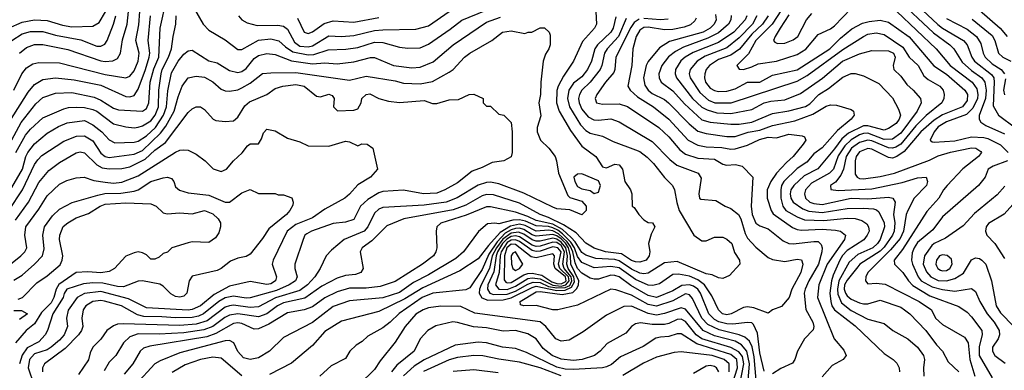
# Model space of a CAD drawing. Header units: inches. Extents: x 1793389 to 1900389, y 320802 to 470796.
# Tile 376 of 656: x 1834618 to 1839369, y 431218 to 432911. Entities that reach past the tile are written whole.
import ezdxf

# ---------------------------------------------------------------- set-up
doc = ezdxf.new("R2010")
doc.units = ezdxf.units.IN
doc.header["$MEASUREMENT"] = 0
doc.layers.add('B8433', color=7, linetype='Continuous')

msp = doc.modelspace()

# ---------------------------------------------------------------- linework, layer by layer
at = {"layer": 'B8433', "color": 2}
for points, elevation in [([(1838338.4, 433030), (1838248, 432890), (1838170.3, 432810), (1838134.1, 432745.9), (1838078, 432690), (1838090, 432672), (1838110, 432671), (1838150, 432683), (1838181.7, 432698.3), (1838270, 432710.3), (1838370, 432743.1), (1838410.9, 432769.1), (1838470, 432839.1), (1838530, 432866.4), (1838550, 432881.6), (1838630, 432964.4)], 350), ([(1834568.6, 432310), (1834625.6, 432414.4), (1834694.9, 432505.1), (1834730, 432535.5), (1834790, 432556.4), (1834870, 432558.7), (1834977.1, 432537.1), (1835010, 432522), (1835070, 432484.4), (1835095.1, 432475.1), (1835210, 432468.5), (1835230, 432482), (1835240.5, 432510), (1835246.6, 432610), (1835265.7, 432674.3), (1835288.5, 432730), (1835296.4, 432870), (1835326.6, 433010)], 318), ([(1838852.7, 433012.7), (1839027, 432847), (1839106, 432790), (1839124.9, 432770), (1839165.1, 432705.1), (1839210, 432664.9), (1839261.1, 432630), (1839274.9, 432610), (1839282.2, 432570), (1839277.8, 432530), (1839248.3, 432448.3), (1839247.7, 432430), (1839255.8, 432415.8), (1839279.3, 432399.3), (1839370, 432360.3)], 354), ([(1834564.5, 432870), (1834630, 432898.5), (1834690, 432910.2), (1834750, 432907.4), (1834824.8, 432884.8), (1834870, 432876.5), (1834970, 432880.4), (1835002, 432898), (1835031.8, 432948.2)], 338), ([(1834589.6, 432570), (1834627.8, 432650), (1834650, 432678), (1834681.7, 432698.3), (1834710, 432703.8), (1834810, 432703.1), (1835030, 432646.3), (1835129.5, 432630.5), (1835150, 432638), (1835170, 432664), (1835190, 432711.3), (1835194.3, 432750), (1835178.9, 432810), (1835193.4, 432886.6), (1835197.7, 432950)], 326), ([(1834617, 432750), (1834650, 432777.1), (1834690, 432790.4), (1834730, 432790.4), (1834850, 432767), (1835010, 432712), (1835030, 432708.5), (1835067.3, 432712.7), (1835090, 432722.8), (1835103.7, 432750), (1835114.2, 432814.2), (1835136.3, 432890), (1835142, 432950)], 330), ([(1837397.3, 432950), (1837401, 432890), (1837391, 432870), (1837333.8, 432806.2), (1837290.8, 432710), (1837242, 432638), (1837216.4, 432590), (1837210.3, 432569.7), (1837208.9, 432508.9), (1837221.3, 432470), (1837276.3, 432376.3), (1837330, 432300.5), (1837397.3, 432250), (1837430, 432201), (1837450, 432196), (1837490, 432214), (1837511, 432210), (1837526, 432190), (1837538, 432130), (1837564.7, 432090), (1837572, 432070), (1837574, 432010), (1837583.6, 432003.6), (1837604.7, 431970), (1837630, 431944.7), (1837650, 431932), (1837670.9, 431930.9), (1837682, 431910), (1837665.4, 431874.6), (1837652, 431830), (1837658, 431790), (1837656, 431770), (1837641, 431750), (1837610, 431739.5), (1837590, 431741.3), (1837570, 431748.5), (1837521.1, 431781.1), (1837444, 431790), (1837390, 431808.4), (1837350, 431831.5), (1837302.5, 431882.5), (1837241.1, 431921.1), (1837170, 431956.2), (1837129.5, 431970), (1837030, 432025.7), (1836904.6, 432064.6), (1836870, 432066.6), (1836850, 432059.7), (1836770, 432015.1), (1836710, 431993.1), (1836471.3, 431950), (1836390, 431916), (1836317.3, 431842.7), (1836270.8, 431810), (1836260.7, 431790), (1836274.8, 431710), (1836264.7, 431690), (1836238.8, 431681.2), (1836190, 431675.6), (1836150, 431662.4), (1836076.4, 431623.6), (1835994.3, 431565.7), (1835890, 431543.9), (1835862.4, 431530), (1835810, 431491.1), (1835770, 431476.8), (1835670, 431490.8), (1835630, 431484.2), (1835607.4, 431472.6), (1835550.1, 431429.9), (1835506.4, 431413.6), (1835410, 431399.8), (1835290, 431393.3), (1835190, 431393.5), (1835150, 431379.6), (1835118, 431350), (1835082, 431290), (1835050, 431257.2), (1835024.9, 431215.1)], 310), ([(1835461.4, 432961.4), (1835502.8, 432890), (1835530, 432861), (1835610, 432814), (1835670, 432766.8), (1835690, 432767.7), (1835770, 432811.8), (1835830, 432818.7), (1835868.8, 432808.8), (1835899.7, 432779.7), (1835935.8, 432755.8), (1836010, 432740.7), (1836036.5, 432743.5), (1836106.2, 432766.2), (1836191.1, 432768.9), (1836250, 432776.5), (1836330, 432802.6), (1836370, 432800.3), (1836450, 432778), (1836490, 432773), (1836550, 432775.5), (1836590, 432793), (1836695.6, 432864.4), (1836751.2, 432908.8), (1836864.9, 432955.1)], 314), ([(1835674, 432930), (1835690.4, 432910.4), (1835715.2, 432895.2), (1835763.1, 432883.1), (1835863.9, 432883.9), (1835890, 432879.5), (1835910, 432865.5), (1835943.1, 432803.1), (1835970, 432783.9), (1836010, 432779.1), (1836030, 432784.7), (1836110, 432833.4), (1836170, 432830.4), (1836230, 432835.3), (1836330, 432858.3), (1836370, 432862.6), (1836530, 432864.4), (1836590, 432881.6), (1836689.4, 432950)], 318), ([(1837975.8, 432935.8), (1837978.4, 432910), (1837968.4, 432890), (1837950.4, 432870), (1837915.5, 432850), (1837753.8, 432806.2), (1837704.9, 432775.1), (1837650.3, 432709.7), (1837641.3, 432690), (1837628.7, 432630), (1837634.9, 432594.9), (1837650.5, 432570), (1837670, 432554.4), (1837730, 432524.9), (1837748.2, 432510), (1837848.3, 432408.3), (1837890, 432372.2), (1837930, 432361.3), (1838030, 432347.2), (1838070, 432347.2), (1838132.8, 432367.2), (1838190, 432377.6), (1838250, 432400.2), (1838358.2, 432421.8), (1838445.3, 432454.7), (1838510, 432493.4), (1838530, 432499.1), (1838558.5, 432498.5), (1838630, 432478), (1838642, 432470), (1838644.7, 432450), (1838630.7, 432430), (1838563.5, 432376.5), (1838490, 432291.6), (1838450, 432263), (1838416.7, 432223.3), (1838370, 432192.6), (1838305.3, 432130), (1838294, 432110), (1838290.2, 432090), (1838291.4, 432050), (1838300.3, 432010), (1838314.4, 431990), (1838370, 431958.3), (1838405.2, 431945.2), (1838498.2, 431941.8), (1838610, 431952.7), (1838650, 431951.6), (1838682, 431942), (1838706, 431926), (1838714, 431910), (1838716.3, 431890), (1838708, 431870), (1838691.3, 431848.7), (1838610, 431796), (1838587.6, 431772.4), (1838574.9, 431750), (1838543.1, 431676.9), (1838535.9, 431650), (1838527.6, 431590), (1838531.5, 431550), (1838537.4, 431530), (1838550.2, 431510.2), (1838650, 431432.7), (1838790, 431298.8), (1838832, 431270), (1838850, 431252), (1838861, 431230), (1838862.8, 431210)], 330), ([(1838330, 432934), (1838287, 432870), (1838263, 432830), (1838256, 432810), (1838262, 432802), (1838275.3, 432795.3), (1838310, 432798), (1838350, 432813), (1838372, 432830), (1838414.5, 432910), (1838439.7, 432940.3)], 354), ([(1838850, 432950.3), (1839040.4, 432770), (1839108.5, 432690), (1839213.7, 432610), (1839236.8, 432576.8), (1839241.8, 432550), (1839240.2, 432530), (1839216.8, 432483.2), (1839187.2, 432452.8), (1839090, 432417.3), (1839050, 432394), (1839030.4, 432370), (1839011.3, 432330), (1839020.7, 432320.7), (1839030, 432318.8), (1839130, 432326.5), (1839210, 432344.9), (1839270, 432341.7), (1839290, 432336.5), (1839350, 432306), (1839387.3, 432270)], 350), ([(1838950, 432979.5), (1839047.8, 432887.8), (1839070.4, 432870), (1839172.7, 432810), (1839189, 432789), (1839211.8, 432730), (1839225.7, 432710), (1839306.6, 432646.6), (1839318, 432630), (1839320.8, 432610), (1839315.8, 432495.8), (1839340.7, 432450), (1839587, 432267)], 358), ([(1839250, 432957), (1839348.7, 432870), (1839382.4, 432830)], 370), ([(1834510, 431985.5), (1834631.4, 432188.6), (1834646.9, 432250), (1834656.3, 432270), (1834688.6, 432311.4), (1834750, 432363.8), (1834804.9, 432395.1), (1834847.2, 432412.8), (1834930, 432424.4), (1834970, 432403.8), (1835014.9, 432370), (1835050, 432330.5), (1835076.4, 432316.4), (1835170, 432318.9), (1835190, 432324.6), (1835230, 432350.3), (1835273.1, 432390), (1835311.8, 432450), (1835325.8, 432490), (1835332.9, 432567.1), (1835350, 432654.8), (1835382.4, 432710), (1835410, 432744.9), (1835430, 432760.7), (1835450, 432764), (1835530, 432713), (1835570, 432702), (1835630, 432666), (1835670, 432656.4), (1835690, 432661.6), (1835710, 432675.5), (1835750, 432723), (1835770, 432738), (1835810, 432748), (1835850, 432743.1), (1835930, 432711.5), (1836030, 432697.7), (1836090, 432702), (1836150, 432697.6), (1836230, 432708.2), (1836310, 432728.2), (1836330, 432728.2), (1836422, 432690), (1836510, 432678.4), (1836550, 432681.6), (1836612.2, 432707.8), (1836709.8, 432790.2), (1836870, 432899.5), (1836937.3, 432922.7)], 310), ([(1834570, 432420.5), (1834658.9, 432561.1), (1834690, 432598), (1834730, 432621.6), (1834790, 432630.4), (1834881.2, 432621.2), (1835010, 432595.3), (1835130, 432539.3), (1835150, 432538), (1835170, 432545.5), (1835190, 432574.8), (1835225.3, 432670), (1835242, 432730), (1835245.3, 432750), (1835237.7, 432810), (1835249.7, 432930)], 322), ([(1834579.5, 432810), (1834630, 432842), (1834670, 432854.6), (1834730, 432854.6), (1834790, 432836), (1834913.3, 432813.3), (1834990, 432783.1), (1835010, 432782.4), (1835027.9, 432792.1), (1835039.6, 432810), (1835071.2, 432890), (1835081.7, 432930)], 334), ([(1834599.8, 432270), (1834646.3, 432353.7), (1834670, 432382.4), (1834730, 432437.1), (1834830, 432480.4), (1834853.1, 432486.9), (1834890, 432488.7), (1834930, 432487.2), (1834970, 432478), (1834990, 432468.5), (1835070, 432408.4), (1835130, 432393), (1835170, 432388.4), (1835190, 432392.4), (1835210, 432398.4), (1835250, 432422.6), (1835271.9, 432450), (1835287.7, 432490), (1835288.6, 432570), (1835299.8, 432650), (1835305.3, 432670), (1835336.4, 432730), (1835349.7, 432770), (1835357.6, 432830), (1835372, 432890), (1835372.3, 432930)], 314), ([(1837494.5, 432925.5), (1837480.9, 432870), (1837470.3, 432850), (1837405.7, 432790), (1837393.1, 432770), (1837376.9, 432710), (1837358, 432670), (1837330, 432635.1), (1837290, 432604.2), (1837267.6, 432570), (1837261.5, 432530), (1837271.5, 432490), (1837324, 432404), (1837350, 432376.4), (1837370, 432362.4), (1837430, 432348), (1837482.3, 432322.3), (1837590, 432283), (1837610, 432274.4), (1837646.4, 432246.4), (1837676.3, 432216.3), (1837728.9, 432148.9), (1837767.7, 432110), (1837777.3, 432090), (1837788.1, 432028.1), (1837800.5, 431990), (1837870.5, 431870.5), (1837910, 431842.8), (1837930, 431842.8), (1837970, 431861), (1838010, 431861), (1838030, 431851), (1838054, 431830), (1838066.8, 431786.8), (1838091.3, 431750), (1838092, 431730), (1838043.6, 431676.4), (1838010, 431662), (1837990, 431664), (1837959.3, 431679.3), (1837930, 431684.5), (1837790, 431743.5), (1837730, 431736.3), (1837650, 431686.6), (1837630, 431683.5), (1837610, 431686.8), (1837570, 431705.7), (1837510, 431746.5), (1837490, 431752.9), (1837397.8, 431757.8), (1837350, 431773.7), (1837330, 431787.1), (1837298.9, 431838.9), (1837279.3, 431859.3), (1837237.2, 431897.2), (1837190, 431923.7), (1837110, 431941.7), (1837070, 431961.4), (1837010, 431981), (1836890, 432006.6), (1836870, 432006.6), (1836773, 431967), (1836650, 431929.2), (1836630.8, 431910), (1836626.8, 431890), (1836631, 431810), (1836626, 431790), (1836614, 431770), (1836562, 431730), (1836430, 431647.6), (1836357.5, 431622.5), (1836290, 431615.1), (1836210, 431614), (1836150, 431597.4), (1836090, 431568.2), (1836030, 431524.2), (1835990, 431509.6), (1835910, 431496.3), (1835819.9, 431440.1), (1835770, 431417.6), (1835750, 431416.2), (1835690, 431443.5), (1835670, 431446.6), (1835650, 431443.5), (1835564.2, 431395.8), (1835520, 431380), (1835245.5, 431334.5), (1835215.6, 431324.4), (1835199.1, 431310), (1835163, 431250), (1835121.2, 431198.8)], 314), ([(1837544, 432916), (1837506.9, 432830), (1837451.8, 432770), (1837440.3, 432750), (1837427.4, 432690), (1837418.7, 432670), (1837371.1, 432608.9), (1837330.4, 432570), (1837318.7, 432550), (1837314.9, 432530), (1837317.4, 432510), (1837330, 432479.1), (1837361.6, 432441.6), (1837387.9, 432427.9), (1837410, 432425.3), (1837470, 432432.4), (1837510, 432418), (1837670, 432323), (1837755.6, 432235.6), (1837788.8, 432208.8), (1837891, 432170), (1837906.4, 432146.4), (1837894.8, 432070), (1837898, 432050), (1837904, 432044), (1837977.3, 432037.3), (1838022, 432010), (1838050, 431998.8), (1838086.8, 431970), (1838097.6, 431950), (1838118, 431878), (1838130, 431856.3), (1838170, 431813.4), (1838230, 431762), (1838250, 431752.7), (1838310, 431743), (1838370, 431754), (1838390, 431751), (1838396, 431730), (1838387.7, 431690), (1838344, 431610), (1838330.5, 431569.5), (1838293.2, 431526.8), (1838250.6, 431509.4), (1838230, 431494), (1838160.1, 431520.1), (1838130, 431524.2), (1838110, 431521.6), (1838050.7, 431490), (1838030, 431486), (1838009.6, 431490), (1837990, 431509.6), (1837957.5, 431577.5), (1837921.7, 431630), (1837890, 431654.8), (1837850, 431672.8), (1837797.6, 431682.4), (1837770, 431680.7), (1837704.8, 431635.2), (1837673.1, 431626.9), (1837650, 431629.7), (1837590, 431656.8), (1837510, 431712.4), (1837470, 431719.8), (1837390, 431713.3), (1837330, 431738.7), (1837310, 431766.9), (1837294.3, 431810), (1837277.3, 431837.3), (1837237.5, 431877.5), (1837215, 431895), (1837190, 431906.4), (1837170, 431911.8), (1837110, 431914.9), (1837058.3, 431938.3), (1837030, 431944.7), (1836997.5, 431942.5), (1836930, 431925.6), (1836910.7, 431929.3), (1836874.4, 431925.6), (1836832.4, 431887.6), (1836759.1, 431790), (1836721.8, 431758.2), (1836590, 431678.9), (1836518.6, 431641.4), (1836450, 431593.5), (1836370, 431568.4), (1836210, 431553), (1836130, 431525.6), (1836031.4, 431448.6), (1835890, 431377.2), (1835822.8, 431310), (1835770, 431278.4), (1835730, 431269.5), (1835698.3, 431278.3), (1835670, 431309.3), (1835651.3, 431351.3), (1835630, 431362), (1835610, 431360.5), (1835390, 431303), (1835295.6, 431264.4), (1835270, 431249.3), (1835178, 431150)], 318), ([(1835959, 432919), (1835990.5, 432850.5), (1836010, 432844.9), (1836030, 432853), (1836087.4, 432892.6), (1836130, 432904.9), (1836230, 432899.5), (1836350, 432922)], 322), ([(1837607.2, 432912.8), (1837582.4, 432897.6), (1837566.2, 432873.8), (1837494, 432730), (1837490.3, 432670), (1837484.6, 432655.4), (1837443.8, 432610), (1837402, 432550), (1837394.8, 432530), (1837401, 432510), (1837430, 432503), (1837510, 432504.9), (1837550, 432492.4), (1837702, 432390), (1837750, 432345.5), (1837802.8, 432282.8), (1837830, 432262), (1837890, 432242.3), (1837970, 432237.6), (1838010, 432213.4), (1838028.4, 432208.4), (1838072.3, 432212.3), (1838103.8, 432203.8), (1838154.8, 432150), (1838147, 432010), (1838152, 431970), (1838170, 431927.7), (1838190, 431914.9), (1838230, 431900.5), (1838302.6, 431842.6), (1838330, 431830.4), (1838350, 431828.5), (1838450, 431840.4), (1838470, 431839.3), (1838484.9, 431824.9), (1838490.4, 431810), (1838488.7, 431790), (1838472.2, 431730), (1838426.5, 431650), (1838407.6, 431610), (1838403.6, 431590), (1838411.8, 431511.8), (1838445.5, 431450), (1838450.5, 431429.5), (1838447.3, 431412.7), (1838404.7, 431370), (1838371, 431310), (1838358.8, 431270), (1838347.5, 431252.5), (1838290, 431227), (1838250, 431200.9)], 322), ([(1837881.3, 432918.7), (1837874.9, 432905.1), (1837854, 432886), (1837824.9, 432875.1), (1837770, 432863.5), (1837730, 432861.7), (1837650, 432874.8), (1837630, 432872.6), (1837610, 432860.7), (1837592.4, 432830), (1837577.1, 432770), (1837572.4, 432690), (1837553, 432590), (1837564, 432570), (1837598.2, 432538.2), (1837675.5, 432490), (1837750, 432430.4), (1837843, 432330), (1837890, 432305.7), (1837930, 432296.5), (1838006.7, 432293.3), (1838050, 432285.7), (1838070, 432287.2), (1838130, 432304.6), (1838186.9, 432333.1), (1838230, 432343.7), (1838270, 432340.5), (1838330, 432358.4), (1838394, 432350), (1838404.7, 432344.7), (1838411, 432330), (1838398.8, 432310), (1838350.6, 432250), (1838318, 432222), (1838270.2, 432169.8), (1838242.4, 432130), (1838224.9, 432090), (1838224.4, 432050), (1838243.8, 431990), (1838254.3, 431974.3), (1838347.7, 431907.7), (1838370, 431898), (1838390, 431895.2), (1838490, 431900.2), (1838554.7, 431894.7), (1838578, 431890), (1838602.8, 431870), (1838598, 431850), (1838514.3, 431730), (1838473.4, 431630), (1838467, 431570), (1838548.2, 431370), (1838595.2, 431315.2), (1838606, 431290), (1838591, 431270), (1838538.3, 431241.7), (1838490, 431187)], 326), ([(1837746.5, 432913.5), (1837710.2, 432909.8), (1837630, 432916.8)], 322), ([(1838050.4, 432930.4), (1838048.7, 432910), (1838038.7, 432890), (1837990, 432847.4), (1837939, 432821.1), (1837821.5, 432778.5), (1837782.4, 432757.6), (1837748.2, 432731.8), (1837717, 432690), (1837702.4, 432650), (1837703.8, 432630), (1837713, 432610), (1837770, 432566.7), (1837825.1, 432505.1), (1837910, 432427.2), (1837950, 432416.5), (1838050, 432406), (1838090, 432406), (1838150, 432416), (1838250, 432458.7), (1838330, 432470.3), (1838410, 432492), (1838430, 432505.3), (1838474, 432550), (1838520.6, 432579.4), (1838590, 432633), (1838630, 432650.6), (1838650, 432650.6), (1838690, 432639.1), (1838763.4, 432603.4), (1838830, 432534), (1838859, 432479), (1838868.2, 432450), (1838862.4, 432430), (1838847.7, 432410), (1838810, 432385.6), (1838790, 432378), (1838710, 432397.8), (1838690, 432397.8), (1838617.5, 432362.5), (1838584.5, 432335.5), (1838550, 432286.9), (1838469.1, 432190.9), (1838403, 432157), (1838354, 432110), (1838339.5, 432090), (1838336, 432070), (1838339.5, 432050), (1838350.4, 432030), (1838397, 431997), (1838426, 431986), (1838490, 431979.3), (1838610, 431999.1), (1838690, 432000.8), (1838737.5, 431997.5), (1838752.8, 431992.8), (1838763.7, 431983.7), (1838788.7, 431930), (1838791.6, 431910), (1838770.2, 431850), (1838756.9, 431830), (1838734, 431810), (1838662.5, 431777.5), (1838620.2, 431739.8), (1838570.2, 431650), (1838563.5, 431610), (1838565.9, 431585.9), (1838583.2, 431543.2), (1838630, 431506.7), (1838710, 431464.9), (1838790, 431444), (1838831, 431410), (1838902.8, 431370), (1838950.7, 431330), (1838979.1, 431290), (1838984, 431270), (1838978.8, 431230), (1838981, 431190)], 334), ([(1838126.3, 432930), (1838118.3, 432910), (1838064.2, 432850), (1837990, 432801.5), (1837867, 432753), (1837828.4, 432730), (1837808.3, 432711.7), (1837782.4, 432670), (1837780.4, 432650), (1837786.4, 432630), (1837864.6, 432530), (1837910, 432488.9), (1837935.1, 432475.1), (1837981.4, 432461.4), (1838050, 432458.3), (1838150, 432477.4), (1838210, 432508.8), (1838242.3, 432517.7), (1838310, 432524.2), (1838384.9, 432555.1), (1838491.8, 432628.2), (1838587.6, 432710), (1838670, 432746), (1838730, 432762), (1838810, 432760.3), (1838834, 432750), (1838842.6, 432730), (1838832.4, 432690), (1838836.3, 432670), (1838870, 432638.8), (1838898, 432598), (1838930, 432570.7), (1838964.9, 432530), (1838968, 432510), (1838948.8, 432470), (1838870, 432363.5), (1838830, 432333.5), (1838790, 432332.5), (1838710, 432363.2), (1838690, 432362), (1838670, 432354.4), (1838629.5, 432330.5), (1838598.8, 432301.2), (1838566.6, 432253.4), (1838545.3, 432190), (1838525.5, 432170), (1838438, 432122), (1838410.4, 432090), (1838404.4, 432070), (1838410.4, 432050), (1838430.7, 432030), (1838450, 432023.2), (1838490, 432019.1), (1838630, 432049), (1838710, 432045.8), (1838810, 432053.7), (1838831, 432050), (1838842, 432030), (1838834.9, 431970), (1838841.5, 431930), (1838837.3, 431890), (1838829, 431870), (1838790, 431812.6), (1838770, 431792.9), (1838672.4, 431730), (1838661.7, 431718.3), (1838610, 431653), (1838598.5, 431630), (1838596.9, 431610), (1838602.7, 431590), (1838610, 431577.1), (1838630, 431561.1), (1838670, 431544.2), (1838690, 431538.7), (1838710, 431539.5), (1838770, 431557.1), (1838870, 431522.4), (1838887.7, 431510), (1838913, 431490), (1838990.2, 431410.2), (1839041.2, 431341.2), (1839070.7, 431310), (1839098.5, 431258.5), (1839150, 431211)], 338), ([(1838175.6, 432930), (1838153.8, 432890), (1838090, 432823.1), (1838030, 432775.1), (1837925.5, 432734.5), (1837886.4, 432710), (1837852.4, 432670), (1837848.7, 432650), (1837853.7, 432630), (1837900, 432560), (1837942.3, 432522.3), (1837972, 432510), (1838050.8, 432509.2), (1838370, 432613.4), (1838418.5, 432641.5), (1838590, 432766.3), (1838690, 432830.3), (1838710, 432840.3), (1838750, 432846.7), (1838790, 432838.7), (1838878.6, 432778.6), (1838910.5, 432730), (1838953.4, 432690), (1838980.3, 432640.3), (1839002.3, 432622.3), (1839057.3, 432590), (1839073.4, 432570), (1839079.1, 432550), (1839077.3, 432530), (1839067.7, 432510), (1838992, 432448), (1838941.9, 432398.1), (1838870, 432309.8), (1838845.2, 432294.8), (1838830, 432290.8), (1838810, 432292.7), (1838730, 432325.5), (1838710, 432328.9), (1838670, 432317.4), (1838631.6, 432290), (1838605.8, 432250), (1838593.8, 432190), (1838580.2, 432159.8), (1838553.8, 432126.2), (1838531, 432110), (1838531.6, 432091.6), (1838566.9, 432086.9), (1838730, 432094), (1838875.8, 432124.2), (1838950, 432147.7), (1838992, 432150), (1838998.8, 432130), (1838993, 432110), (1838933.4, 432050), (1838903.1, 431990), (1838895.3, 431970), (1838882, 431890), (1838866.3, 431853.7), (1838820, 431800), (1838710.7, 431690), (1838700.5, 431670), (1838698.8, 431650), (1838710, 431636), (1838750, 431639.3), (1838793.4, 431633.4), (1838958.8, 431550), (1839017.3, 431510), (1839037.3, 431470), (1839070, 431438.8), (1839177.3, 431377.3), (1839194, 431350), (1839203.2, 431270), (1839226.4, 431190)], 342), ([(1838230.2, 432930), (1838201.5, 432890), (1838150, 432841), (1838091.5, 432768.5), (1838050, 432739.8), (1837990, 432718), (1837946.4, 432690), (1837930.4, 432670), (1837923.1, 432650), (1837922, 432630), (1837927, 432610), (1837950, 432580.4), (1837970, 432568.5), (1837990, 432563.7), (1838030, 432565.3), (1838070, 432577.6), (1838130, 432608.5), (1838190, 432608.8), (1838250, 432643.7), (1838370, 432668.9), (1838527.3, 432770), (1838577.8, 432822.2), (1838632.6, 432867.4), (1838685.1, 432894.9), (1838717.1, 432902.9), (1838770, 432908.8), (1838810, 432899.5), (1838910, 432828.5), (1839028.2, 432688.2), (1839090, 432647.4), (1839179.3, 432570), (1839192, 432550), (1839190, 432521.2), (1839167.7, 432490), (1839070, 432452), (1839030, 432426.4), (1838966.3, 432370), (1838885.6, 432274.4), (1838850, 432249.6), (1838830, 432243), (1838810, 432246.3), (1838730, 432285.7), (1838710, 432288.4), (1838670, 432272.3), (1838653.4, 432250), (1838649, 432230), (1838650, 432164.7), (1838658.8, 432150), (1838670, 432144.4), (1838690, 432143.1), (1838770, 432154.6), (1838839, 432170), (1839007.6, 432232.4), (1839050, 432253.1), (1839108.7, 432271.3), (1839210, 432291.7), (1839231.3, 432290), (1839255.3, 432275.3), (1839259.1, 432270), (1839244, 432250), (1839169.2, 432190.8), (1839093.4, 432110), (1839076.3, 432090), (1839053, 432050), (1838995.1, 431984.9), (1838878, 431802), (1838838, 431750), (1838838.8, 431730), (1838879.3, 431690), (1838906.4, 431650), (1838927.6, 431627.6), (1839010, 431577.3), (1839150, 431525.5), (1839190, 431498), (1839210, 431475.5), (1839260.4, 431410), (1839262.4, 431390), (1839247.1, 431332.9), (1839247.7, 431290), (1839310, 431181)], 346), ([(1839090, 432916), (1839190, 432865.7), (1839234.4, 432830), (1839256.3, 432796.3), (1839267.2, 432750), (1839277, 432730), (1839310, 432698), (1839354.4, 432670), (1839370.2, 432650.2)], 362), ([(1839213.3, 432913.3), (1839310, 432834.9), (1839323.1, 432810), (1839340.4, 432750), (1839362, 432730), (1839400.7, 432710)], 366), ([(1834565.7, 431990), (1834630.7, 432089.3), (1834688.8, 432211.2), (1834705.2, 432234.8), (1834725.1, 432254.9), (1834830, 432323.8), (1834891.2, 432348.8), (1834930, 432350.3), (1834970, 432326), (1835010, 432266.7), (1835030, 432250.4), (1835050, 432244.9), (1835170, 432262.3), (1835210, 432279.6), (1835297.3, 432362.7), (1835323.1, 432396.9), (1835363.5, 432470), (1835382, 432538), (1835402, 432590), (1835430, 432630.8), (1835470, 432638.8), (1835510, 432633), (1835550, 432610.6), (1835590, 432576.3), (1835610, 432567.7), (1835630, 432565.5), (1835670, 432573), (1835690, 432581.6), (1835730, 432603.8), (1835790, 432650.5), (1835830, 432654.9), (1835950, 432655.2), (1836210, 432618.4), (1836290, 432638), (1836430, 432615.3), (1836470, 432604.4), (1836550, 432602), (1836610, 432613), (1836690, 432657.3), (1836709.5, 432670.5), (1836764, 432730), (1836789.2, 432750), (1836895.3, 432810), (1836948, 432850), (1836990, 432857.3), (1837055.3, 432844.7), (1837071.3, 432851.3), (1837088.7, 432851.3), (1837130, 432872), (1837150, 432872), (1837172, 432850), (1837176.9, 432836.9), (1837178, 432790), (1837171.3, 432770), (1837154.8, 432745.2), (1837144, 432710), (1837132.4, 432610), (1837130.4, 432550), (1837123, 432510), (1837133.2, 432446.8), (1837114.9, 432390), (1837114.4, 432370), (1837130.5, 432330), (1837171.3, 432291.3), (1837200.9, 432250), (1837208.9, 432230), (1837218, 432170), (1837262, 432062), (1837272.3, 432052.3), (1837330, 432035.5), (1837350.7, 432010), (1837350.7, 431989.3), (1837330.9, 431969.1), (1837272.7, 431992.7), (1837210, 431998), (1837190, 432005.1), (1837050, 432073), (1836930, 432118), (1836890, 432126.9), (1836870, 432125.4), (1836830, 432111.2), (1836729.1, 432050.9), (1836676, 432030), (1836570, 432014.8), (1836370, 432003.6), (1836350, 431995.6), (1836330, 431976), (1836297, 431910), (1836280.5, 431890), (1836182.8, 431850), (1836122, 431798), (1836096, 431770), (1836067.3, 431710), (1836042.4, 431670), (1836007, 431630), (1835970, 431603.9), (1835851.6, 431568.4), (1835770, 431524.8), (1835730, 431520.8), (1835650, 431532), (1835630, 431529.8), (1835610, 431522.3), (1835522.6, 431457.4), (1835470, 431440.3), (1835390, 431435), (1835117.5, 431442.5), (1835090, 431440.9), (1835070, 431433.2), (1835038.8, 431410), (1835010, 431369), (1834970.6, 431329.4), (1834958, 431302), (1834950, 431268.7), (1834902, 431198)], 306), ([(1839374.1, 432625.9), (1839365.7, 432570), (1839370, 432547.7)], 362), ([(1834597.4, 431942.6), (1834659.7, 432030), (1834710, 432124.9), (1834758, 432182), (1834810, 432221.6), (1834890, 432268), (1834910, 432272.7), (1834930, 432267.7), (1834990.2, 432210.2), (1835015.2, 432195.2), (1835050, 432190.3), (1835110, 432191.8), (1835150, 432201.1), (1835223.2, 432236.8), (1835270, 432281.7), (1835321.4, 432318.6), (1835430, 432462.8), (1835450, 432481), (1835470, 432490.8), (1835490, 432491), (1835510, 432478), (1835550.9, 432430.9), (1835563.5, 432423.5), (1835610, 432418.8), (1835650, 432422.8), (1835670, 432441), (1835704.2, 432495.8), (1835725.9, 432514.1), (1835809.6, 432550.4), (1835850, 432578), (1835888, 432590), (1835950, 432598.4), (1835990.8, 432590), (1836050, 432542), (1836070, 432538), (1836110, 432550.8), (1836125.4, 432545.4), (1836136, 432530), (1836132, 432490), (1836151.6, 432471.6), (1836230, 432474.8), (1836250, 432481), (1836265.2, 432510), (1836269.5, 432530.5), (1836289.6, 432550.4), (1836306.8, 432553.2), (1836350, 432530.8), (1836396.9, 432516.9), (1836450, 432510.7), (1836570, 432520.7), (1836610, 432506.8), (1836630, 432506.8), (1836690, 432524.7), (1836734.6, 432525.4), (1836786, 432550), (1836810, 432552), (1836854, 432530), (1836854, 432510), (1836870, 432494), (1836890, 432494), (1836930, 432454), (1836954, 432450), (1836990, 432414), (1836994, 432370), (1836994, 432270), (1836990, 432248), (1836954, 432230), (1836898, 432222), (1836850, 432197.2), (1836800.4, 432179.6), (1836730, 432122.9), (1836670, 432089.6), (1836630, 432074), (1836566, 432070), (1836470, 432087.6), (1836370, 432081.6), (1836350, 432075.1), (1836297.5, 432042.5), (1836263, 432010), (1836230, 431946), (1836190, 431932.7), (1836130, 431927), (1836026, 431890), (1836002.6, 431877.4), (1835994, 431870), (1835984.9, 431850), (1835944.9, 431730), (1835944.9, 431710), (1835957.1, 431670), (1835948, 431650), (1835918, 431630), (1835857.4, 431602.6), (1835730, 431568.3), (1835710, 431567.1), (1835650, 431576.4), (1835610, 431568.7), (1835578.7, 431550), (1835504.9, 431490), (1835481.1, 431478.9), (1835450, 431472.5), (1835370, 431470.7), (1835303.2, 431476.8), (1835217.5, 431477.5), (1835185.8, 431485.8), (1835109, 431530), (1835027.6, 431552.4), (1835010, 431554.8), (1834970, 431549.6), (1834936.3, 431530), (1834924.4, 431510), (1834917.1, 431470), (1834922.4, 431430), (1834916.4, 431410), (1834901.3, 431390), (1834836.7, 431323.3), (1834737.3, 431250), (1834728.2, 431230), (1834728.4, 431210)], 302), ([(1834572.7, 431730), (1834623.7, 431770), (1834642, 431790), (1834651.8, 431810), (1834642.4, 431870), (1834647.8, 431910), (1834710, 431996.3), (1834750, 432060.7), (1834810, 432117.3), (1834844.8, 432135.2), (1834890, 432147.3), (1834929.3, 432150.7), (1834975.3, 432135.3), (1835030, 432125.7), (1835070, 432122), (1835110, 432125.7), (1835190, 432156.5), (1835370, 432270.6), (1835390, 432280.7), (1835410, 432282.8), (1835430, 432281), (1835470, 432261), (1835512, 432230), (1835551.1, 432191.1), (1835590, 432178), (1835615.3, 432190), (1835649, 432230), (1835691.6, 432268.4), (1835717.5, 432302.5), (1835730, 432310.8), (1835770, 432312), (1835784.7, 432335.3), (1835794.6, 432365.4), (1835810, 432382), (1835850, 432374.8), (1835910, 432338.8), (1835970, 432320.7), (1836010, 432302), (1836110, 432300.7), (1836190, 432324.7), (1836210, 432322), (1836250, 432302), (1836269, 432311), (1836294, 432310), (1836322, 432290), (1836344.7, 432190), (1836311, 432150), (1836250, 432113.2), (1836210, 432069.3), (1836186, 432050), (1836090, 431995.6), (1836030, 431954.3), (1835950, 431922), (1835907.7, 431890), (1835840.7, 431750), (1835836.3, 431730), (1835857.1, 431670), (1835852.7, 431650), (1835830, 431635.1), (1835810, 431633), (1835730, 431647.3), (1835630, 431625.1), (1835555.6, 431584.4), (1835490, 431529.7), (1835450, 431511.2), (1835430, 431507.9), (1835230, 431519.7), (1835142.7, 431562.7), (1835010, 431598.4), (1834931.2, 431588.8), (1834894.4, 431570), (1834851.8, 431508.2), (1834844.4, 431470), (1834848.2, 431430), (1834832.2, 431390), (1834810, 431364.2), (1834770.4, 431330), (1834750, 431317.3), (1834690, 431297.3), (1834665.2, 431270), (1834658.3, 431230), (1834686.7, 431150)], 298), ([(1839384.7, 432230), (1839315.9, 432204.1), (1839291.3, 432190), (1839276, 432150), (1839244, 432110), (1839070, 431959.5), (1839024.2, 431895.8), (1838950, 431835.6), (1838933.4, 431810), (1838925.1, 431785.1), (1838921.7, 431750), (1838926, 431730), (1838952.9, 431670), (1838967.2, 431650), (1839020.7, 431620.7), (1839070, 431607.9), (1839130, 431599.6), (1839210, 431613), (1839230, 431598.8), (1839250.5, 431550), (1839286.4, 431490), (1839320.4, 431450), (1839343.8, 431410), (1839346, 431390), (1839339.3, 431370), (1839312.7, 431330), (1839312.7, 431310), (1839323, 431290), (1839372.7, 431252.7)], 350), ([(1834590, 431652.7), (1834630, 431678), (1834689.4, 431730), (1834727, 431770), (1834735.9, 431804.1), (1834729.5, 431870), (1834737, 431910), (1834776.2, 431963.8), (1834810, 431996.3), (1834871.5, 432028.5), (1834995.5, 432064.5), (1835028.6, 432071.4), (1835106.5, 432073.5), (1835170, 432082.6), (1835189.8, 432090.2), (1835250, 432130.3), (1835310, 432147.7), (1835330.5, 432150.5), (1835350, 432144.7), (1835361, 432130), (1835370, 432104.7), (1835388.3, 432088.3), (1835430, 432075.5), (1835530, 432064.4), (1835610, 432030.6), (1835630, 432030.7), (1835690, 432074.8), (1835730, 432091.3), (1835770, 432071.3), (1835850, 432072), (1835865.4, 432065.4), (1835890, 432064.7), (1835930.8, 432050.8), (1835938, 432030), (1835936, 432016), (1835920.7, 431990), (1835904.9, 431970), (1835819.6, 431900.4), (1835790, 431855.1), (1835730, 431779.3), (1835710, 431767), (1835670, 431759.5), (1835634.6, 431745.4), (1835590.3, 431709.7), (1835570, 431700.7), (1835450, 431673.2), (1835436.3, 431650), (1835424.4, 431590), (1835410, 431575.6), (1835390, 431571.5), (1835370, 431574), (1835347.3, 431587.3), (1835310, 431624), (1835294, 431634), (1835210, 431649.3), (1835188.9, 431648.9), (1835118.7, 431621.3), (1835090, 431623), (1835018.8, 431638.8), (1834970, 431640.4), (1834924.9, 431635.1), (1834845.5, 431610), (1834831.8, 431588.2), (1834827.7, 431570), (1834778.3, 431490), (1834752.7, 431410), (1834740.5, 431390), (1834710, 431355.6), (1834653.6, 431326.4), (1834629.4, 431290.6), (1834616.9, 431250)], 294), ([(1839372.3, 432107.7), (1839335.1, 432064.9), (1839224.4, 431975.6), (1839170, 431916.2), (1839084.6, 431855.4), (1839030.2, 431829.8), (1839019.4, 431820.6), (1838983.1, 431770), (1838977.7, 431730), (1838992.8, 431692.8), (1839014, 431670), (1839050, 431652.2), (1839090, 431650.2), (1839130, 431661.1), (1839172.2, 431687.8), (1839210, 431750.7), (1839230, 431760.7), (1839250, 431757.3), (1839261, 431750), (1839279.1, 431730), (1839306.4, 431650), (1839329.3, 431529.3), (1839350, 431495.8), (1839414.9, 431430)], 354), ([(1834610, 431561.6), (1834631.2, 431568.8), (1834700.1, 431639.9), (1834750, 431674.9), (1834812.4, 431727.6), (1834823.1, 431750), (1834826.2, 431770), (1834809.6, 431850), (1834811.6, 431870), (1834828.3, 431911.7), (1834849.7, 431930.3), (1834890, 431954.4), (1834950, 431974.9), (1835006, 432010), (1835030, 432019.5), (1835130, 432027.2), (1835250, 432022), (1835276, 432010), (1835310, 431978.8), (1835330, 431974), (1835390, 431978.8), (1835450, 431973.4), (1835510.3, 431990.3), (1835550, 431973.4), (1835574.8, 431950), (1835586, 431930), (1835586, 431910), (1835578, 431882), (1835562, 431858), (1835530, 431835.3), (1835450, 431839), (1835430, 431834), (1835351.1, 431808.9), (1835330.9, 431789.1), (1835310, 431782), (1835290, 431764), (1835270, 431755.3), (1835250, 431755.3), (1835230, 431775.3), (1835210, 431785.2), (1835190, 431789.3), (1835170, 431786), (1835130, 431769.2), (1835075.5, 431710), (1835050, 431695.1), (1835010, 431688.4), (1834945.8, 431694.1), (1834890, 431691.1), (1834807.3, 431632.7), (1834794.5, 431610), (1834783.2, 431570), (1834770, 431543.5), (1834723, 431497), (1834690, 431442.9), (1834649, 431411), (1834597.1, 431350)], 290), ([(1839410, 432019.3), (1839368.6, 431971.4), (1839292.8, 431927.2), (1839282, 431910), (1839278, 431890), (1839284.9, 431870), (1839324, 431830), (1839370, 431758)], 358), ([(1838210, 431213.2), (1838190, 431302), (1838177.8, 431397.8), (1838158.6, 431438.6), (1838150, 431446.6), (1838130, 431449.6), (1838059.2, 431440.8), (1838030, 431442.2), (1837992.1, 431452.1), (1837970, 431463.9), (1837943.9, 431490), (1837902.7, 431590), (1837889.8, 431609.8), (1837870, 431623.9), (1837849.1, 431630.9), (1837813, 431627), (1837770, 431601.1), (1837690, 431569.8), (1837650, 431579.8), (1837567, 431627), (1837510, 431669.7), (1837490, 431676), (1837470, 431677.3), (1837410, 431658.9), (1837390, 431657.4), (1837370, 431662.4), (1837330, 431686.6), (1837310, 431709.8), (1837297.6, 431737.6), (1837286.3, 431790), (1837276, 431816), (1837259.1, 431839.1), (1837217.3, 431877.3), (1837190, 431890.7), (1837170, 431893.9), (1837110, 431889.9), (1837056.5, 431916.5), (1837030, 431923.4), (1836986.2, 431913.8), (1836936.8, 431883.2), (1836879.3, 431820.7), (1836830, 431756.2), (1836742.3, 431697.7), (1836563.9, 431616.1), (1836476.3, 431563.7), (1836350, 431501.6), (1836170, 431455.1), (1836090, 431406), (1836030, 431337.2), (1835930, 431253.2), (1835822.5, 431197.5)], 322), ([(1838170.9, 431170), (1838162.6, 431282.6), (1838152, 431332), (1838138.9, 431358.9), (1838117.3, 431377.3), (1838089.9, 431389.9), (1837992.9, 431412.9), (1837938.8, 431438.8), (1837909.8, 431470), (1837864.4, 431564.4), (1837850, 431582.4), (1837830, 431586.9), (1837770, 431553.1), (1837690, 431527.7), (1837650, 431536.1), (1837570, 431580.9), (1837493.7, 431606.3), (1837470, 431609.4), (1837310, 431533.2), (1837214, 431510), (1837190, 431509.4), (1837110, 431531.5), (1837050, 431529.6), (1837034.6, 431534.6), (1837032.7, 431550), (1837110, 431596.8), (1837130, 431598.6), (1837235.2, 431584.8), (1837286.2, 431593.8), (1837306.7, 431613.3), (1837314, 431630), (1837315.2, 431650), (1837277.4, 431730), (1837276.2, 431770), (1837265.9, 431810), (1837251.6, 431831.6), (1837230, 431852.5), (1837210, 431867.6), (1837190, 431874.1), (1837110, 431865), (1837090, 431872.5), (1837050, 431897.7), (1837030, 431904.5), (1837010, 431903.4), (1836990, 431897.1), (1836960.4, 431879.6), (1836921.6, 431838.4), (1836881.2, 431778.8), (1836850, 431704.7), (1836790, 431617), (1836770, 431607), (1836611.2, 431591.2), (1836560.4, 431570), (1836448.2, 431491.8), (1836404.9, 431450), (1836370, 431423.7), (1836297.5, 431382.5), (1836270, 431357.2), (1836241.1, 431338.9), (1836211, 431310), (1836190, 431275.3), (1836121.1, 431238.9), (1836066, 431190)], 326), ([(1838132.7, 431170), (1838139.9, 431250), (1838127, 431310), (1838100.5, 431340.5), (1838070, 431358.8), (1837970, 431384), (1837916.3, 431410), (1837830, 431512.8), (1837810, 431519.7), (1837730, 431492.3), (1837690, 431485.1), (1837650, 431492), (1837570, 431527.8), (1837533.8, 431526.2), (1837450, 431483.7), (1837336.7, 431403.3), (1837270, 431364), (1837230, 431359.3), (1837205.2, 431370), (1837157, 431430), (1837130, 431451.5), (1836814.2, 431494.1), (1836745.8, 431525.8), (1836650, 431527.6), (1836590, 431519.6), (1836564, 431510), (1836530, 431489.5), (1836478.4, 431430), (1836430, 431353.2), (1836356.7, 431263.3), (1836330, 431221.2), (1836256, 431150)], 330), ([(1834590, 431507.2), (1834626.4, 431506.4), (1834653, 431493), (1834654.8, 431490), (1834617.1, 431462.9)], 286), ([(1838093.1, 431150), (1838112.6, 431250), (1838105.1, 431285.1), (1838087.5, 431307.5), (1838050, 431328.2), (1837910, 431370.8), (1837882.3, 431390), (1837830, 431454.3), (1837810, 431465.1), (1837790, 431464), (1837750, 431443.5), (1837730, 431439.1), (1837670, 431439.8), (1837613, 431447), (1837590, 431442.7), (1837570.5, 431429.5), (1837543, 431397), (1837452.4, 431347.6), (1837418.8, 431310), (1837391, 431290), (1837331.3, 431270), (1837290, 431266.2), (1837230, 431271.2), (1837187, 431290), (1837143.6, 431323.6), (1837109.3, 431370), (1837070, 431393.6), (1837010, 431409.6), (1836950, 431407.3), (1836870, 431422.4), (1836808.1, 431428.1), (1836730, 431449.6), (1836708.5, 431451.5), (1836626.6, 431433.4), (1836586.8, 431410), (1836550.8, 431370), (1836522, 431310), (1836437.3, 431242.7), (1836412.2, 431210)], 334), ([(1838055.3, 431150), (1838081.7, 431230), (1838078, 431270), (1838050, 431294.2), (1837885.7, 431345.7), (1837810, 431394), (1837790, 431394), (1837750, 431380.5), (1837710, 431378.7), (1837687.4, 431372.6), (1837627.1, 431332.9), (1837517.3, 431282.7), (1837474.3, 431245.7), (1837450, 431235.1), (1837430, 431229.7), (1837290, 431221.8), (1837250, 431223.8), (1837210, 431234), (1837063.7, 431303.7), (1837010, 431323.6), (1836948, 431330), (1836870, 431351.3), (1836830, 431354.7), (1836719.9, 431340.1), (1836570, 431268.4), (1836521.5, 431238.5), (1836470, 431191.6)], 338), ([(1835690, 431192), (1835590, 431277), (1835550, 431281.3), (1835490, 431269.7), (1835416.3, 431243.7), (1835353, 431207)], 322), ([(1837230.6, 431190.6), (1837130, 431229.8), (1837030, 431257.7), (1836930, 431271.1), (1836852.3, 431287.7), (1836810, 431289.7), (1836730, 431280.4), (1836690, 431268.4), (1836566.9, 431213.1)], 342), ([(1838040.8, 431210), (1838041.1, 431250), (1838017, 431270), (1837959.3, 431290), (1837810, 431307.3), (1837775.2, 431304.8), (1837690, 431282), (1837627.7, 431252.3), (1837527.7, 431192.3)], 342), ([(1837991.1, 431210), (1837980.9, 431230), (1837970, 431236.9), (1837950, 431240.5), (1837930, 431237.6), (1837870, 431202.9)], 346), ([(1836926, 431206), (1836810, 431219.6), (1836710, 431211.8)], 346)]:
    msp.add_lwpolyline(points, dxfattribs=dict(at, elevation=elevation))
for points, elevation in [([(1837330, 432166), (1837310, 432165.2), (1837291, 432150), (1837296.3, 432130), (1837310, 432106), (1837330, 432094.9), (1837370, 432085.5), (1837390, 432071), (1837410, 432078), (1837421.2, 432110), (1837410, 432132.7)], 310), ([(1837025.2, 431885.2), (1836990, 431880.7), (1836949.3, 431850.7), (1836918.9, 431810), (1836898, 431770), (1836884.4, 431710), (1836844.1, 431630), (1836836.5, 431610), (1836835.5, 431590), (1836848.4, 431568.4), (1836876.1, 431556.1), (1836950, 431558.8), (1836990, 431568.6), (1837090, 431618.5), (1837110, 431624.2), (1837210, 431603.4), (1837250, 431604.8), (1837281.2, 431618.8), (1837295.4, 431644.6), (1837292, 431670), (1837264.7, 431710), (1837258, 431730), (1837261.9, 431770), (1837253.4, 431810), (1837230, 431837.5), (1837210, 431851.9), (1837190, 431856.3), (1837130, 431841.1), (1837110, 431840.8), (1837090, 431847.4), (1837050, 431874.6)], 330), ([(1837010, 431868), (1836990, 431864.4), (1836968.3, 431851.7), (1836948.2, 431830), (1836923.8, 431790), (1836916.8, 431770), (1836906.4, 431693.6), (1836877.1, 431630), (1836874.4, 431610), (1836885.7, 431590), (1836903.8, 431583.8), (1836970, 431586.1), (1837010, 431600.4), (1837070, 431634.3), (1837096, 431644), (1837130, 431641.5), (1837170, 431623.1), (1837210, 431615.5), (1837250, 431617.5), (1837271.8, 431628.2), (1837282.4, 431650), (1837278.8, 431670), (1837245.3, 431710), (1837238.4, 431730), (1837246.6, 431790), (1837230, 431820.1), (1837210, 431834.7), (1837190, 431836.9), (1837130, 431817.5), (1837110, 431816.5), (1837090, 431822.4), (1837030, 431863)], 334), ([(1837010, 431848.8), (1836990, 431847), (1836970, 431835.4), (1836941.2, 431790), (1836936.1, 431770), (1836931.4, 431690), (1836913.6, 431630), (1836929.5, 431609.5), (1836970, 431609), (1837010, 431624.1), (1837070, 431661.1), (1837090, 431665.2), (1837130, 431660.3), (1837190, 431628.9), (1837230, 431624.7), (1837253.1, 431630), (1837269.9, 431650.1), (1837265.6, 431670), (1837224.5, 431710), (1837218.1, 431730), (1837229.9, 431790), (1837215.2, 431810), (1837190, 431815), (1837130, 431793), (1837110, 431791.2), (1837090, 431796.5), (1837030, 431839.6)], 338), ([(1836990, 431827), (1836968.7, 431810), (1836957.2, 431770), (1836955.1, 431655.1), (1836963, 431643), (1836970, 431639.7), (1836990, 431642.2), (1837050, 431678.7), (1837070, 431685.9), (1837090, 431686.9), (1837137.4, 431677.4), (1837184.9, 431644.9), (1837210, 431636.8), (1837230, 431636.3), (1837250, 431644.9), (1837254.5, 431650), (1837251.4, 431670), (1837201.7, 431710), (1837195.3, 431730), (1837198, 431770), (1837190, 431779.7), (1837110, 431760.7), (1837086.1, 431766.1), (1837010, 431826.3)], 342), ([(1837010, 431789.3), (1836996.8, 431783.2), (1836989.2, 431770), (1836990.6, 431730), (1836997.3, 431710), (1837010, 431700.5), (1837029, 431710), (1837045.2, 431730)], 346), ([(1839070, 431775.1), (1839056, 431770), (1839042.4, 431750), (1839038.4, 431730), (1839042, 431722), (1839048.2, 431710), (1839061.5, 431701.5), (1839070, 431697.6), (1839090, 431699.5), (1839106.6, 431710), (1839117.6, 431730), (1839114, 431754), (1839092.6, 431772.6)], 358)]:
    msp.add_lwpolyline(points, close=True, dxfattribs=dict(at, elevation=elevation))

doc.saveas('drawing.dxf')
